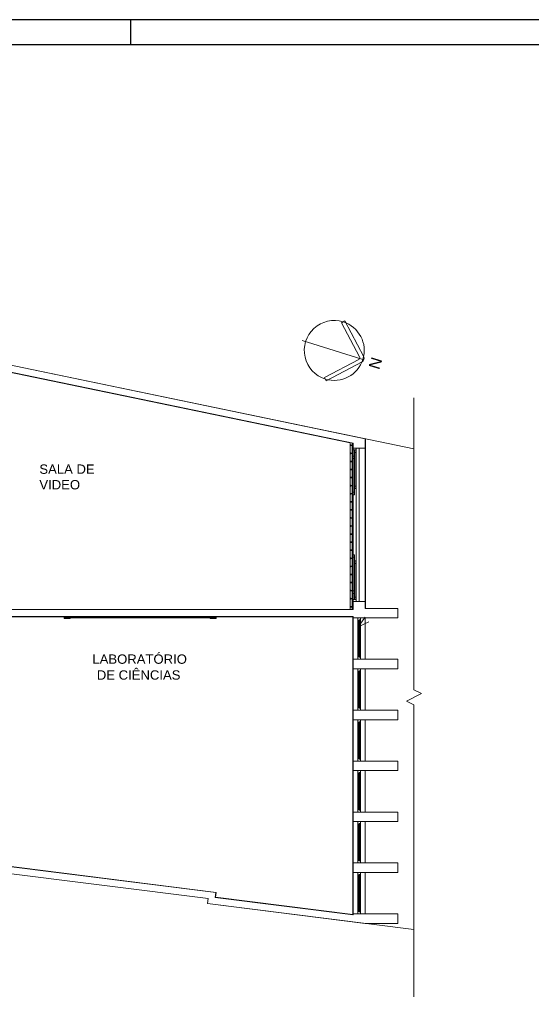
# Model space of a CAD drawing. Header units: millimetres. Extents: x 567 to 934, y -1 to 364.
# Tile 306 of 656: x 677 to 697, y 202 to 242. Entities that reach past the tile are written whole.
import ezdxf

# ---------------------------------------------------------------- set-up
doc = ezdxf.new("R2010")
doc.units = ezdxf.units.MM
doc.header["$MEASUREMENT"] = 0
doc.linetypes.add('NULL', pattern=[0])
doc.layers.get('0').update_dxf_attribs({"lineweight": 18})
doc.layers.add('ARQ FINA', color=8, linetype='Continuous')
doc.layers.add('FOLHA_PADRÃO', color=7, linetype='Continuous')
doc.styles.add('Arial', font='arial.ttf')

# ---------------------------------------------------------------- blocks, each defined once
blk = doc.blocks.new('a estendido01')
at = {"layer": 'FOLHA_PADRÃO', "color": 1, "linetype": 'Continuous'}
for p, q in [((0, 59.4), (-118.908, 59.4)), ((-36.508, 58.4), (-36.508, 59.4))]:
    blk.add_line(p, q, dxfattribs=at)
at = {"layer": 'FOLHA_PADRÃO', "color": 6, "linetype": 'Continuous'}
blk.add_lwpolyline([(-1.008, 58.4), (-1.008, 1), (-117.908, 1), (-117.908, 58.4), (-1.008, 58.4)], dxfattribs=at)

msp = doc.modelspace()

# ---------------------------------------------------------------- linework, layer by layer
at = {"layer": 'ARQ FINA', "lineweight": 5}
for p, q in [((692.299, 224.475), (634.9, 236.389)), ((690.351, 224.879), (663.699, 230.411)), ((689.534, 229.594), (689.401, 229.524)), ((689.401, 229.524), (690.121, 228.155)), ((690.289, 228.159), (689.534, 229.594)), ((671.871, 228.429), (689.871, 224.693)), ((689.111, 228.413), (687.822, 228.814)), ((689.743, 224.709), (671.881, 228.417)), ((690.09, 228.054), (688.721, 227.334)), ((690.257, 228.057), (689.111, 228.413)), ((688.79, 227.201), (690.226, 227.956)), ((688.721, 227.334), (688.79, 227.201)), ((692.299, 226.513), (692.299, 214.813)), ((690.351, 224.499), (690.351, 224.879)), ((690.361, 224.879), (690.351, 224.879)), ((690.361, 224.879), (690.361, 218.079)), ((689.743, 218.029), (689.743, 224.72)), ((689.823, 218.029), (689.823, 224.703)), ((689.861, 224.685), (689.823, 224.693)), ((689.871, 224.693), (689.861, 224.685)), ((689.861, 224.685), (689.861, 218.029)), ((689.871, 224.693), (689.871, 224.499)), ((689.871, 224.499), (690.111, 224.499)), ((689.871, 224.499), (689.871, 224.429)), ((689.991, 224.429), (689.991, 224.499)), ((690.351, 224.499), (690.111, 224.499)), ((690.111, 224.499), (690.111, 218.359)), ((690.351, 218.359), (690.351, 224.499)), ((689.871, 224.429), (689.921, 224.429)), ((689.871, 224.179), (689.871, 224.429)), ((689.921, 224.179), (689.871, 224.179)), ((689.871, 224.179), (689.871, 222.629)), ((689.921, 224.179), (689.871, 224.179)), ((689.871, 224.179), (689.871, 224.079)), ((689.921, 224.429), (689.971, 224.429)), ((689.921, 222.879), (689.921, 224.429)), ((689.921, 224.429), (689.971, 224.429)), ((689.921, 224.329), (689.921, 224.429)), ((689.971, 224.329), (689.921, 224.329)), ((689.921, 222.629), (689.921, 224.179)), ((689.921, 224.079), (689.921, 224.179)), ((689.971, 224.429), (689.971, 222.879)), ((689.971, 224.429), (689.971, 224.329)), ((689.971, 224.429), (689.991, 224.429)), ((689.991, 224.429), (689.991, 218.429)), ((689.871, 224.079), (689.921, 224.079)), ((689.921, 222.979), (689.971, 222.979)), ((689.921, 222.879), (689.921, 222.979)), ((689.971, 222.979), (689.971, 222.879)), ((689.921, 222.729), (689.871, 222.729)), ((689.871, 222.729), (689.871, 222.629)), ((689.871, 222.629), (689.921, 222.629)), ((689.871, 222.629), (689.921, 222.629)), ((689.871, 220.229), (689.871, 222.629)), ((689.971, 222.879), (689.921, 222.879)), ((689.971, 222.879), (689.921, 222.879)), ((689.921, 222.629), (689.921, 222.729)), ((689.871, 220.229), (689.921, 220.229)), ((689.871, 218.679), (689.871, 220.229)), ((689.871, 220.229), (689.921, 220.229)), ((689.871, 220.129), (689.871, 220.229)), ((689.921, 220.229), (689.921, 218.679)), ((689.921, 220.229), (689.921, 220.129)), ((689.921, 220.129), (689.871, 220.129)), ((689.971, 219.979), (689.921, 219.979)), ((689.921, 219.979), (689.921, 218.429)), ((689.971, 219.979), (689.921, 219.979)), ((689.921, 219.979), (689.921, 219.879)), ((689.921, 219.879), (689.971, 219.879)), ((689.971, 218.429), (689.971, 219.979)), ((689.971, 219.879), (689.971, 219.979)), ((689.871, 218.779), (689.921, 218.779)), ((689.871, 218.679), (689.871, 218.779)), ((689.921, 218.679), (689.871, 218.679)), ((689.921, 218.679), (689.871, 218.679)), ((689.871, 218.429), (689.871, 218.679)), ((689.921, 218.779), (689.921, 218.679)), ((689.921, 218.429), (689.871, 218.429)), ((689.871, 218.429), (689.871, 218.359)), ((689.871, 218.359), (689.871, 218.029)), ((690.111, 218.359), (689.871, 218.359)), ((689.971, 218.529), (689.921, 218.529)), ((689.921, 218.529), (689.921, 218.429)), ((689.921, 218.429), (689.971, 218.429)), ((689.921, 218.429), (689.971, 218.429)), ((689.971, 218.429), (689.971, 218.529)), ((689.991, 218.429), (689.971, 218.429)), ((689.991, 218.359), (689.991, 218.429)), ((690.111, 218.359), (690.351, 218.359)), ((690.351, 218.079), (690.351, 218.359)), ((671.871, 218.039), (689.743, 218.039)), ((689.871, 218.029), (671.871, 218.029)), ((689.823, 218.039), (689.871, 218.039)), ((691.651, 218.079), (690.351, 218.079)), ((691.651, 217.699), (691.651, 218.079)), ((671.871, 217.749), (689.871, 217.749)), ((671.871, 217.739), (678.299, 217.739)), ((678.299, 217.669), (678.299, 217.749)), ((678.399, 217.669), (678.299, 217.669)), ((678.329, 217.741), (678.329, 217.701)), ((678.339, 217.749), (678.336, 217.749)), ((684.339, 217.749), (678.339, 217.749)), ((678.339, 217.749), (678.339, 217.711)), ((678.339, 217.71), (678.339, 217.749)), ((678.339, 217.711), (684.339, 217.711)), ((678.359, 217.71), (678.339, 217.71)), ((678.399, 217.669), (678.439, 217.669)), ((678.439, 217.669), (678.439, 217.711)), ((678.499, 217.669), (678.439, 217.669)), ((678.499, 217.669), (678.539, 217.669)), ((678.539, 217.669), (678.539, 217.711)), ((684.139, 217.71), (678.539, 217.71)), ((678.539, 217.701), (684.139, 217.701)), ((678.539, 217.701), (684.139, 217.701)), ((684.139, 217.711), (684.139, 217.669)), ((684.139, 217.669), (684.179, 217.669)), ((684.239, 217.669), (684.179, 217.669)), ((684.239, 217.711), (684.239, 217.669)), ((684.239, 217.669), (684.279, 217.669)), ((684.379, 217.669), (684.279, 217.669)), ((684.339, 217.71), (684.319, 217.71)), ((684.339, 217.711), (684.339, 217.749)), ((684.341, 217.749), (684.339, 217.749)), ((684.339, 217.749), (684.339, 217.71)), ((684.349, 217.701), (684.349, 217.741)), ((684.379, 217.749), (684.379, 217.669)), ((684.379, 217.739), (689.871, 217.739)), ((689.861, 217.749), (689.861, 205.811)), ((689.871, 217.749), (689.871, 217.699)), ((689.871, 216.039), (689.871, 217.699)), ((689.871, 217.699), (691.651, 217.699)), ((690.161, 217.699), (690.061, 217.699)), ((690.061, 217.699), (690.061, 217.599)), ((690.061, 217.599), (690.061, 216.139)), ((690.061, 217.599), (690.071, 217.599)), ((690.071, 217.345), (690.342, 217.723)), ((690.071, 217.599), (690.111, 217.599)), ((690.071, 216.139), (690.071, 217.599)), ((690.071, 217.345), (690.495, 217.537)), ((690.111, 217.619), (690.121, 217.619)), ((690.111, 216.119), (690.111, 217.619)), ((690.121, 217.619), (690.131, 217.609)), ((690.121, 216.119), (690.121, 217.619)), ((690.131, 217.609), (690.131, 216.129)), ((690.131, 217.599), (690.161, 217.599)), ((690.161, 217.599), (690.161, 217.699)), ((690.161, 217.599), (690.161, 216.139)), ((690.351, 217.699), (690.351, 216.039)), ((689.871, 216.039), (689.871, 215.659)), ((691.651, 216.039), (689.871, 216.039)), ((690.071, 216.139), (690.061, 216.139)), ((690.061, 216.139), (690.061, 216.039)), ((690.061, 216.039), (690.161, 216.039)), ((690.111, 216.139), (690.071, 216.139)), ((690.121, 216.119), (690.111, 216.119)), ((690.131, 216.129), (690.121, 216.119)), ((690.161, 216.139), (690.131, 216.139)), ((690.161, 216.039), (690.161, 216.139)), ((691.651, 215.659), (691.651, 216.039)), ((689.871, 213.999), (689.871, 215.659)), ((689.871, 215.659), (691.651, 215.659)), ((690.161, 215.659), (690.061, 215.659)), ((690.061, 215.659), (690.061, 215.559)), ((690.061, 215.559), (690.061, 214.099)), ((690.061, 215.559), (690.071, 215.559)), ((690.071, 215.559), (690.111, 215.559)), ((690.071, 214.099), (690.071, 215.559)), ((690.111, 215.579), (690.121, 215.579)), ((690.111, 214.079), (690.111, 215.579)), ((690.121, 215.579), (690.131, 215.569)), ((690.121, 214.079), (690.121, 215.579)), ((690.131, 215.569), (690.131, 214.089)), ((690.131, 215.559), (690.161, 215.559)), ((690.161, 215.559), (690.161, 215.659)), ((690.161, 215.559), (690.161, 214.099)), ((690.351, 215.659), (690.351, 213.999)), ((692.599, 214.663), (691.999, 214.363)), ((692.299, 214.813), (692.599, 214.663)), ((691.999, 214.363), (692.299, 214.213)), ((689.871, 213.999), (689.871, 213.619)), ((691.651, 213.999), (689.871, 213.999)), ((690.071, 214.099), (690.061, 214.099)), ((690.061, 214.099), (690.061, 213.999)), ((690.061, 213.999), (690.161, 213.999)), ((690.111, 214.099), (690.071, 214.099)), ((690.121, 214.079), (690.111, 214.079)), ((690.131, 214.089), (690.121, 214.079)), ((690.161, 214.099), (690.131, 214.099)), ((690.161, 213.999), (690.161, 214.099)), ((691.651, 213.619), (691.651, 213.999)), ((692.299, 214.213), (692.299, 202.513)), ((689.871, 211.958), (689.871, 213.619)), ((689.871, 213.619), (691.651, 213.619)), ((690.161, 213.619), (690.061, 213.619)), ((690.061, 213.619), (690.061, 213.519)), ((690.061, 213.519), (690.061, 212.058)), ((690.061, 213.519), (690.071, 213.519)), ((690.071, 213.519), (690.111, 213.519)), ((690.071, 212.058), (690.071, 213.519)), ((690.111, 213.539), (690.121, 213.539)), ((690.111, 212.038), (690.111, 213.539)), ((690.121, 213.539), (690.131, 213.529)), ((690.121, 212.038), (690.121, 213.539)), ((690.131, 213.529), (690.131, 212.048)), ((690.131, 213.519), (690.161, 213.519)), ((690.161, 213.519), (690.161, 213.619)), ((690.161, 213.519), (690.161, 212.058)), ((690.351, 213.619), (690.351, 211.958)), ((689.871, 211.958), (689.871, 211.578)), ((691.651, 211.958), (689.871, 211.958)), ((690.071, 212.058), (690.061, 212.058)), ((690.061, 212.058), (690.061, 211.958)), ((690.061, 211.958), (690.161, 211.958)), ((690.111, 212.058), (690.071, 212.058)), ((690.121, 212.038), (690.111, 212.038)), ((690.131, 212.048), (690.121, 212.038)), ((690.161, 212.058), (690.131, 212.058)), ((690.161, 211.958), (690.161, 212.058)), ((691.651, 211.578), (691.651, 211.958)), ((689.871, 209.918), (689.871, 211.578)), ((689.871, 211.578), (691.651, 211.578)), ((690.161, 211.578), (690.061, 211.578)), ((690.061, 211.578), (690.061, 211.478)), ((690.061, 211.478), (690.061, 210.018)), ((690.061, 211.478), (690.071, 211.478)), ((690.071, 211.478), (690.111, 211.478)), ((690.071, 210.018), (690.071, 211.478)), ((690.111, 211.498), (690.121, 211.498)), ((690.111, 209.998), (690.111, 211.498)), ((690.121, 211.498), (690.131, 211.488)), ((690.121, 209.998), (690.121, 211.498)), ((690.131, 211.488), (690.131, 210.008)), ((690.131, 211.478), (690.161, 211.478)), ((690.161, 211.478), (690.161, 211.578)), ((690.161, 211.478), (690.161, 210.018)), ((690.351, 211.578), (690.351, 209.918)), ((689.871, 209.918), (689.871, 209.538)), ((691.651, 209.918), (689.871, 209.918)), ((690.071, 210.018), (690.061, 210.018)), ((690.061, 210.018), (690.061, 209.918)), ((690.061, 209.918), (690.161, 209.918)), ((690.111, 210.018), (690.071, 210.018)), ((690.121, 209.998), (690.111, 209.998)), ((690.131, 210.008), (690.121, 209.998)), ((690.161, 210.018), (690.131, 210.018)), ((690.161, 209.918), (690.161, 210.018)), ((691.651, 209.538), (691.651, 209.918)), ((689.871, 207.877), (689.871, 209.538)), ((689.871, 209.538), (691.651, 209.538)), ((690.161, 209.538), (690.061, 209.538)), ((690.061, 209.538), (690.061, 209.438)), ((690.161, 209.438), (690.161, 209.538)), ((690.351, 209.538), (690.351, 207.877)), ((690.061, 209.438), (690.061, 207.977)), ((690.061, 209.438), (690.071, 209.438)), ((690.071, 209.438), (690.111, 209.438)), ((690.071, 207.977), (690.071, 209.438)), ((690.111, 209.458), (690.121, 209.458)), ((690.111, 207.957), (690.111, 209.458)), ((690.121, 209.458), (690.131, 209.448)), ((690.121, 207.957), (690.121, 209.458)), ((690.131, 209.448), (690.131, 207.967)), ((690.131, 209.438), (690.161, 209.438)), ((690.161, 209.438), (690.161, 207.977)), ((684.375, 206.692), (672.785, 208.149)), ((684.386, 206.701), (672.786, 208.159)), ((690.071, 207.977), (690.061, 207.977)), ((690.061, 207.977), (690.061, 207.877)), ((690.111, 207.977), (690.071, 207.977)), ((690.121, 207.957), (690.111, 207.957)), ((690.131, 207.967), (690.121, 207.957)), ((690.161, 207.977), (690.131, 207.977)), ((690.161, 207.877), (690.161, 207.977)), ((672.768, 207.869), (684.063, 206.449)), ((684.063, 206.449), (673.316, 207.801)), ((689.871, 207.877), (689.871, 207.497)), ((691.651, 207.877), (689.871, 207.877)), ((690.061, 207.877), (690.161, 207.877)), ((691.651, 207.497), (691.651, 207.877)), ((689.871, 205.837), (689.871, 207.497)), ((689.871, 207.497), (691.651, 207.497)), ((690.161, 207.497), (690.061, 207.497)), ((690.061, 207.497), (690.061, 207.397)), ((690.061, 207.397), (690.061, 205.937)), ((690.061, 207.397), (690.071, 207.397)), ((690.071, 207.397), (690.111, 207.397)), ((690.071, 205.937), (690.071, 207.397)), ((690.111, 207.417), (690.121, 207.417)), ((690.111, 205.917), (690.111, 207.417)), ((690.121, 207.417), (690.131, 207.407)), ((690.121, 205.917), (690.121, 207.417)), ((690.131, 207.407), (690.131, 205.927)), ((690.131, 207.397), (690.161, 207.397)), ((690.161, 207.397), (690.161, 207.497)), ((690.161, 207.397), (690.161, 205.937)), ((690.351, 207.497), (690.351, 205.837)), ((684.063, 206.449), (684.038, 206.251)), ((684.038, 206.251), (684.063, 206.449)), ((684.35, 206.494), (684.375, 206.692)), ((684.361, 206.502), (684.35, 206.494)), ((689.871, 205.8), (684.35, 206.494)), ((684.386, 206.701), (684.361, 206.502)), ((684.361, 206.502), (689.861, 205.811)), ((684.386, 206.701), (684.375, 206.692)), ((684.038, 206.251), (690.351, 205.457)), ((684.038, 206.251), (692.299, 205.212)), ((689.861, 205.811), (689.871, 205.8)), ((689.871, 205.837), (689.871, 205.8)), ((691.651, 205.837), (689.871, 205.837)), ((690.071, 205.937), (690.061, 205.937)), ((690.061, 205.937), (690.061, 205.837)), ((690.061, 205.837), (690.161, 205.837)), ((690.111, 205.937), (690.071, 205.937)), ((690.121, 205.917), (690.111, 205.917)), ((690.131, 205.927), (690.121, 205.917)), ((690.161, 205.937), (690.131, 205.937)), ((690.161, 205.837), (690.161, 205.937)), ((691.651, 205.457), (691.651, 205.837)), ((690.351, 205.457), (691.651, 205.457))]:
    msp.add_line(p, q, dxfattribs=at)
for centre, radius, start, end in [((689.111, 228.413), 1.2, 72.745, 252.745), ((689.111, 228.413), 1.2, 252.745, 72.745), ((690.055, 228.12), 0.075, 297.745, 27.745), ((690.156, 228.089), 0.15, 297.745, 27.745), ((689.783, 224.614), 0.015, 90, 270), ((689.783, 224.614), 0.015, 270, 90), ((689.783, 224.291), 0.015, 90, 270), ((689.783, 224.291), 0.015, 270, 90), ((689.783, 223.967), 0.015, 90, 270), ((689.783, 223.967), 0.015, 270, 90), ((689.783, 223.644), 0.015, 90, 270), ((689.783, 223.32), 0.015, 90, 270), ((689.783, 223.644), 0.015, 270, 90), ((689.783, 223.32), 0.015, 270, 90), ((689.783, 222.997), 0.015, 90, 270), ((689.783, 222.997), 0.015, 270, 90), ((689.783, 222.673), 0.015, 90, 270), ((689.783, 222.673), 0.015, 270, 90), ((689.783, 222.35), 0.015, 90, 270), ((689.783, 222.35), 0.015, 270, 90), ((689.783, 222.026), 0.015, 90, 270), ((689.783, 222.026), 0.015, 270, 90), ((689.783, 221.703), 0.015, 90, 270), ((689.783, 221.379), 0.015, 90, 270), ((689.783, 221.703), 0.015, 270, 90), ((689.783, 221.379), 0.015, 270, 90), ((689.783, 221.056), 0.015, 90, 270), ((689.783, 221.056), 0.015, 270, 90), ((689.783, 220.732), 0.015, 90, 270), ((689.783, 220.732), 0.015, 270, 90), ((689.783, 220.409), 0.015, 90, 270), ((689.783, 220.409), 0.015, 270, 90), ((689.783, 220.085), 0.015, 90, 270), ((689.783, 219.762), 0.015, 90, 270), ((689.783, 220.085), 0.015, 270, 90), ((689.783, 219.762), 0.015, 270, 90), ((689.783, 219.438), 0.015, 90, 270), ((689.783, 219.438), 0.015, 270, 90), ((689.783, 219.115), 0.015, 90, 270), ((689.783, 219.115), 0.015, 270, 90), ((689.783, 218.791), 0.015, 90, 270), ((689.783, 218.791), 0.015, 270, 90), ((689.783, 218.468), 0.015, 90, 270), ((689.783, 218.468), 0.015, 270, 90), ((689.783, 218.144), 0.015, 90, 270), ((689.783, 218.144), 0.015, 270, 90), ((678.336, 217.741), 0.00799, 90, 180), ((678.332, 217.745), 0.0442, 265.9394, 307.4394), ((684.345, 217.745), 0.0442, 232.5606, 274.0606), ((684.341, 217.741), 0.00799, 0, 90)]:
    msp.add_arc(centre, radius, start, end, dxfattribs=at)

# ---------------------------------------------------------------- block references
msp.add_blockref('a estendido01', (717.473, 182.266))

# ---------------------------------------------------------------- texts
at = {"layer": 'ARQ FINA', "linetype": 'NULL', "lineweight": 5, "insert": (690.477, 227.752), "char_height": 0.45, "width": 1.10633, "attachment_point": 1, "rotation": 72.7427, "style": 'Arial'}
msp.add_mtext('N', dxfattribs=at)
at = {"layer": 'ARQ FINA', "linetype": 'NULL', "lineweight": 5, "char_height": 0.375, "attachment_point": 7, "line_spacing_factor": 0.9, "style": 'Arial'}
for s, insert, width in [('SALA DE', (677.308, 223.465), 4.42683), ('VIDEO', (677.308, 222.841), 3.26124), ('LABORATÓRIO', (679.43, 215.853), 7.57031), ('DE CIÊNCIAS', (679.608, 215.217), 6.69684)]:
    msp.add_mtext(s, dxfattribs=dict(at, insert=insert, width=width))

doc.saveas('drawing.dxf')
